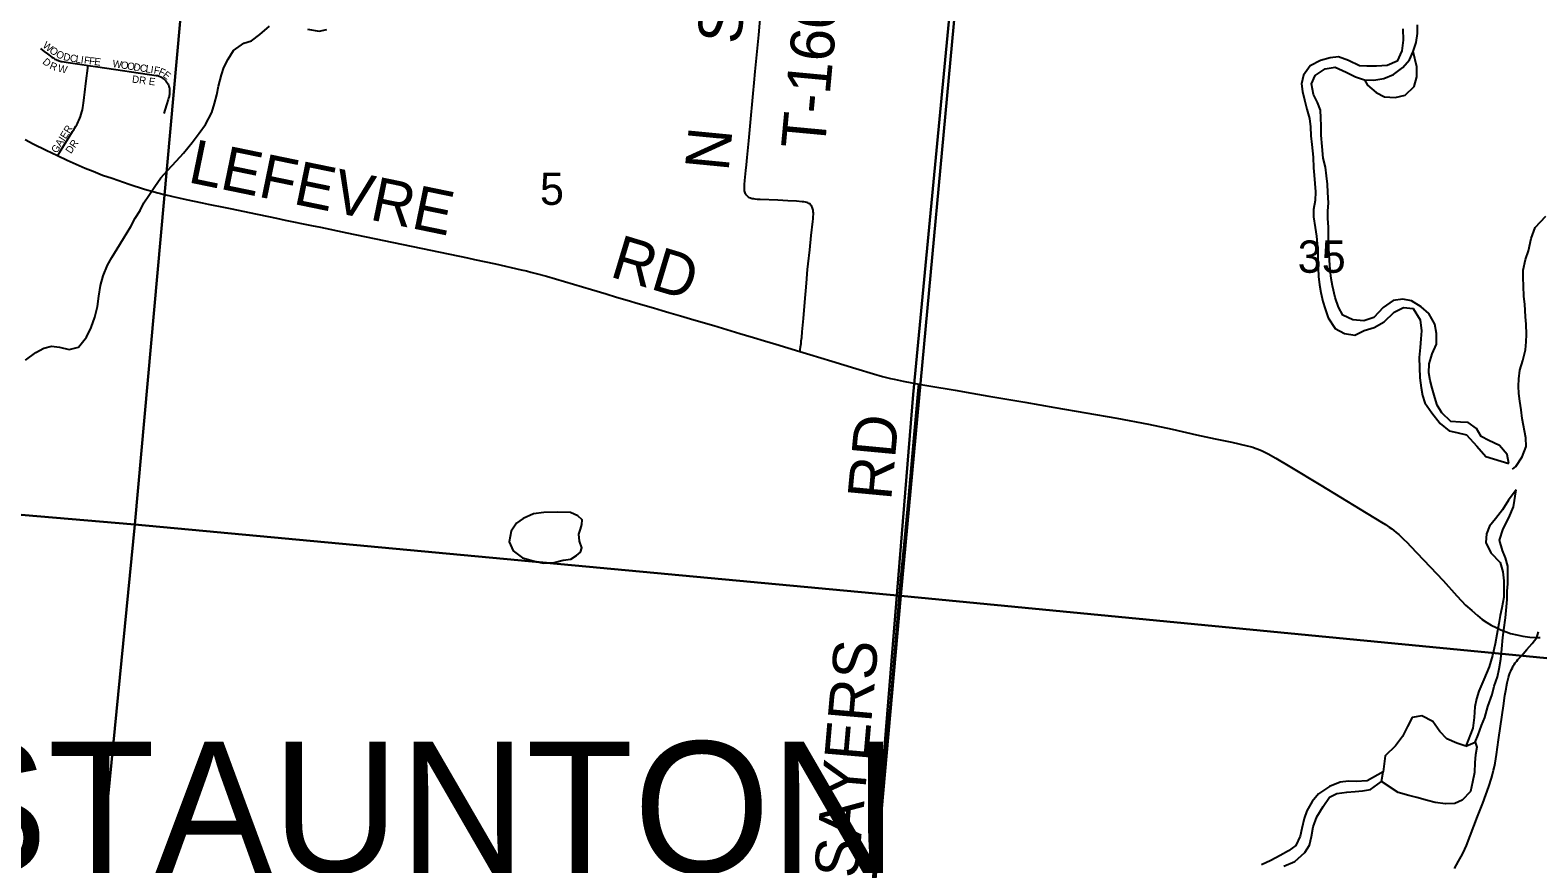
# Model space of a CAD drawing. Extents: x 0 to 680, y 0 to 440.
# Drawn here: x 517.23 to 551.69, y 313.37 to 332.4 of the extents above; entities that cross this region are included whole.
import ezdxf

# ---------------------------------------------------------------- set-up
doc = ezdxf.new("R2010")
doc.units = 0
for name, color, linetype in [('GM_X_County_Road', 7, 'Continuous'), ('GM_X_County_Road_Text', 7, 'Continuous'), ('GM_X_Minor_Lake', 7, 'Continuous'), ('GM_X_Minor_River', 7, 'Continuous'), ('GM_X_Section', 7, 'Continuous'), ('GM_X_Section_Text', 7, 'Continuous'), ('GM_X_Township', 7, 'Continuous'), ('GM_X_Township_Road', 7, 'Continuous'), ('GM_X_Township_Road_Text', 7, 'Continuous'), ('GM_X_Township_Subdivision', 7, 'Continuous'), ('GM_X_Township_Subdivision_Text', 7, 'Continuous'), ('GM_X_Township_Text', 7, 'Continuous')]:
    doc.layers.add(name, color=color, linetype=linetype)

msp = doc.modelspace()

# ---------------------------------------------------------------- linework, layer by layer
at = {"layer": 'GM_X_County_Road'}
for points in [[(517.116, 329.907), (517.304, 329.809), (517.596, 329.666), (517.857, 329.542)], [(517.857, 329.542), (518.078, 329.437), (518.493, 329.252), (518.671, 329.18), (518.888, 329.096), (519.105, 329.02), (519.498, 328.886), (519.849, 328.776), (520.067, 328.713), (520.151, 328.69), (520.208, 328.675), (520.268, 328.66), (520.434, 328.618), (520.495, 328.604), (520.633, 328.573), (520.798, 328.536), (521.167, 328.457), (521.299, 328.43), (521.691, 328.352), (521.841, 328.321), (522.24, 328.239), (522.86, 328.108), (523.063, 328.065), (523.665, 327.943), (523.865, 327.901), (524.467, 327.774), (527.223, 327.205), (527.39, 327.169), (527.863, 327.067), (528.451, 326.934), (528.576, 326.904), (528.677, 326.879), (528.795, 326.848), (529.031, 326.786), (530.062, 326.48), (530.395, 326.382), (530.634, 326.309), (530.875, 326.238), (531.127, 326.165), (531.478, 326.059), (531.675, 326), (531.829, 325.955), (532.092, 325.88), (532.395, 325.788), (532.854, 325.657), (533.249, 325.538), (533.452, 325.479), (533.577, 325.441), (533.761, 325.384), (534.013, 325.311), (534.27, 325.233), (534.822, 325.066)], [(534.822, 325.066), (535.047, 324.998), (535.554, 324.847), (536.098, 324.68), (536.503, 324.554), (536.713, 324.495), (536.891, 324.45), (536.975, 324.431), (537.184, 324.386), (537.544, 324.32)], [(537.544, 324.32), (537.769, 324.284), (538.373, 324.18), (538.751, 324.116), (539.139, 324.046), (539.959, 323.905), (540.65, 323.787), (542.064, 323.542), (542.785, 323.407), (543.331, 323.288), (543.886, 323.164), (544.314, 323.074), (544.689, 322.992), (545.042, 322.914), (545.108, 322.895), (545.169, 322.878), (545.225, 322.858), (545.273, 322.842), (545.33, 322.818), (545.385, 322.794), (545.524, 322.727), (545.697, 322.632), (546.018, 322.442), (546.73, 322.011), (547.628, 321.464), (548.115, 321.169), (548.202, 321.113), (548.291, 321.057), (548.348, 321.014), (548.396, 320.977), (548.447, 320.935), (548.506, 320.886), (548.566, 320.83), (548.618, 320.781), (548.696, 320.703), (548.779, 320.619), (549.519, 319.836), (549.834, 319.489), (549.941, 319.373)], [(549.941, 319.373), (550.033, 319.272), (550.174, 319.148), (550.303, 319.037), (550.417, 318.947), (550.521, 318.877), (550.62, 318.819), (550.732, 318.764), (550.84, 318.707), (550.961, 318.66), (551.063, 318.628), (551.202, 318.592), (551.342, 318.564), (551.502, 318.544), (551.632, 318.533), (551.661, 318.533)], [(549.781, 313.257), (549.872, 313.425), (549.961, 313.584), (550.019, 313.701), (550.057, 313.783), (550.31, 314.445), (550.427, 314.748), (550.568, 315.128), (550.626, 315.319), (550.65, 315.408), (550.672, 315.503), (550.692, 315.589), (550.709, 315.663), (550.743, 315.858), (550.79, 316.195), (550.905, 317.03), (550.916, 317.094), (550.933, 317.213), (550.959, 317.362), (550.971, 317.412), (550.988, 317.496), (551.018, 317.623), (551.034, 317.673), (551.047, 317.716), (551.066, 317.762), (551.084, 317.806), (551.103, 317.844), (551.123, 317.883), (551.146, 317.918), (551.169, 317.955), (551.203, 317.997), (551.23, 318.03), (551.272, 318.076), (551.311, 318.118), (551.437, 318.256), (551.554, 318.4), (551.661, 318.533)], [(551.661, 318.533), (551.68, 318.587), (551.704, 318.665)], [(551.661, 318.533), (551.74, 318.531)]]:
    msp.add_lwpolyline(points, dxfattribs=at)
at = {"layer": 'GM_X_Minor_Lake'}
for points in [[(529.582, 321.385), (529.288, 321.398), (528.973, 321.392), (528.732, 321.357), (528.502, 321.249), (528.346, 321.146), (528.228, 320.961), (528.175, 320.715), (528.271, 320.512), (528.481, 320.353), (528.727, 320.281), (528.953, 320.235), (529.208, 320.243), (529.41, 320.298)], [(529.41, 320.298), (529.591, 320.321), (529.72, 320.405), (529.808, 320.483), (529.837, 320.583), (529.787, 320.731), (529.771, 320.892), (529.807, 321.005), (529.843, 321.111), (529.845, 321.218), (529.747, 321.314), (529.582, 321.385)]]:
    msp.add_lwpolyline(points, dxfattribs=at)
at = {"layer": 'GM_X_Minor_River'}
for points in [[(517.124, 324.87), (517.362, 325.045), (517.545, 325.141), (517.72, 325.184), (517.9, 325.166), (518.126, 325.108), (518.341, 325.163), (518.521, 325.393), (518.626, 325.611), (518.712, 325.85), (518.771, 326.096), (518.803, 326.329), (518.842, 326.569), (518.901, 326.795), (519, 327.04), (519.098, 327.212), (519.223, 327.41), (519.369, 327.647), (519.535, 327.917), (519.633, 328.109), (519.745, 328.287), (519.829, 328.459), (519.946, 328.63), (520.085, 328.834), (520.217, 329.032), (520.368, 329.202), (520.573, 329.418), (520.738, 329.595), (520.937, 329.838), (521.096, 330.048), (521.241, 330.246), (521.381, 330.523), (521.446, 330.729), (521.498, 330.929), (521.536, 331.128), (521.602, 331.381), (521.659, 331.554), (521.757, 331.739), (521.876, 331.943), (522.114, 332.105), (522.289, 332.161), (522.479, 332.304), (522.704, 332.493)], [(546.899, 327.654), (546.899, 327.908), (546.883, 328.102), (546.887, 328.27), (546.898, 328.457), (546.89, 328.697), (546.881, 328.885), (546.859, 329.079), (546.83, 329.274), (546.781, 329.482), (546.754, 329.744), (546.733, 330.005), (546.732, 330.219), (546.729, 330.4), (546.72, 330.574), (546.65, 330.75), (546.561, 330.932), (546.513, 331.181), (546.598, 331.366), (546.822, 331.522), (547.057, 331.556), (547.302, 331.444), (547.52, 331.338), (547.726, 331.273), (547.939, 331.262), (548.167, 331.297), (548.39, 331.392), (548.601, 331.554), (548.753, 331.725), (548.837, 331.917), (548.902, 332.122), (548.934, 332.329), (548.938, 332.523)], [(523.572, 332.426), (523.839, 332.379), (524.013, 332.422)], [(548.602, 332.437), (548.609, 332.176), (548.577, 331.929), (548.471, 331.698), (548.241, 331.596), (548, 331.581), (547.78, 331.58), (547.613, 331.59), (547.361, 331.71), (547.129, 331.795), (546.941, 331.773), (546.719, 331.711), (546.482, 331.589), (546.33, 331.379), (546.286, 331.179), (546.308, 331.005), (546.351, 330.81), (546.406, 330.601), (546.468, 330.386), (546.49, 330.198), (546.499, 329.991), (546.521, 329.796), (546.548, 329.501), (546.562, 329.26), (546.578, 329.093), (546.587, 328.905), (546.603, 328.711), (546.598, 328.517), (546.56, 328.31), (546.556, 328.137), (546.597, 327.895), (546.626, 327.7)], [(547.726, 331.273), (547.79, 331.151), (547.993, 330.98), (548.185, 330.882), (548.425, 330.863), (548.654, 330.918), (548.859, 331.114), (548.917, 331.34), (548.923, 331.567), (548.837, 331.917)], [(551.104, 322.381), (551.179, 322.44), (551.331, 322.657), (551.417, 322.896), (551.408, 323.096), (551.331, 323.533), (551.302, 323.734), (551.273, 323.929), (551.251, 324.103), (551.241, 324.271), (551.252, 324.444), (551.277, 324.638), (551.342, 324.857), (551.401, 325.103), (551.419, 325.283), (551.423, 325.457), (551.415, 325.691), (551.405, 325.858), (551.385, 326.146), (551.369, 326.321), (551.361, 326.568), (551.352, 326.749), (551.349, 326.923), (551.402, 327.169), (551.473, 327.362), (551.533, 327.648), (551.626, 327.9), (551.866, 328.155)], [(546.626, 327.7), (546.642, 327.526), (546.658, 327.358), (546.661, 327.165), (546.663, 326.97), (546.672, 326.776), (546.694, 326.589), (546.724, 326.414), (546.772, 326.206), (546.822, 326.037), (546.891, 325.835), (547.052, 325.591), (547.27, 325.479), (547.503, 325.44), (547.72, 325.542), (547.942, 325.61), (548.172, 325.739), (548.405, 325.967), (548.615, 326.07), (548.835, 326.044), (548.996, 325.787), (549.03, 325.538), (549.013, 325.352), (548.995, 325.158), (548.976, 324.931), (548.992, 324.463), (549.02, 324.235), (549.05, 324.06), (549.106, 323.892), (549.261, 323.667), (549.45, 323.422), (549.66, 323.257), (549.833, 323.213), (550.059, 323.161), (550.293, 322.901), (550.495, 322.669), (551.02, 322.51)], [(551.02, 322.51), (550.985, 322.712), (550.809, 322.916), (550.564, 323.029), (550.392, 323.126), (550.283, 323.303), (550.092, 323.441), (549.918, 323.452), (549.698, 323.463), (549.495, 323.662), (549.386, 323.838), (549.329, 324.013), (549.274, 324.229), (549.225, 324.404), (549.195, 324.578), (549.2, 324.786), (549.272, 325.011), (549.371, 325.236), (549.37, 325.477), (549.335, 325.692), (549.193, 325.936), (549.023, 326.087), (548.799, 326.226), (548.599, 326.264), (548.378, 326.229), (548.153, 326.067), (547.934, 325.844), (547.712, 325.769), (547.458, 325.789), (547.233, 325.894), (547.13, 326.077), (547.055, 326.299), (546.994, 326.562), (546.965, 326.729), (546.943, 326.931), (546.928, 327.152), (546.907, 327.42), (546.899, 327.654)], [(550.041, 316.053), (550.257, 316.141), (550.322, 316.314), (550.4, 316.526), (550.471, 316.705), (550.544, 316.957), (550.644, 317.229), (550.688, 317.422), (550.76, 317.634), (550.805, 317.821), (550.843, 318.04), (550.862, 318.274), (550.888, 318.534), (550.912, 318.708), (550.945, 318.981), (550.962, 319.154), (550.982, 319.401), (550.986, 319.595), (550.997, 319.762), (551.001, 319.936), (550.999, 320.163), (550.943, 320.352), (550.88, 320.521), (550.812, 320.756), (550.892, 321.015), (551.025, 321.266), (551.131, 321.518), (551.193, 321.904)], [(551.193, 321.904), (551.014, 321.668), (550.875, 321.45), (550.717, 321.246), (550.579, 321.076), (550.515, 320.903), (550.497, 320.703), (550.612, 320.466), (550.827, 320.248), (550.889, 320.032), (550.911, 319.831), (550.907, 319.657), (550.909, 319.457), (550.863, 319.21), (550.826, 319.037), (550.795, 318.857), (550.749, 318.604), (550.711, 318.391), (550.651, 318.125), (550.572, 317.866), (550.451, 317.575), (550.338, 317.31), (550.28, 317.13), (550.243, 316.951), (550.231, 316.71), (550.198, 316.464), (550.041, 316.053)], [(550.041, 316.053), (549.836, 316.124), (549.604, 316.217), (549.447, 316.387), (549.286, 316.618), (549.034, 316.744), (548.813, 316.709), (548.708, 316.498), (548.595, 316.273), (548.43, 316.056), (548.197, 315.834), (548.149, 315.467)], [(550.257, 316.141), (550.288, 316.027), (550.264, 315.854), (550.247, 315.68), (550.235, 315.453), (550.196, 315.227), (550.145, 315.014), (549.959, 314.817), (549.79, 314.741), (549.576, 314.733), (549.336, 314.765), (549.163, 314.809), (548.918, 314.881), (548.738, 314.926), (548.492, 314.992), (548.11, 315.248)], [(548.149, 315.467), (547.783, 315.262), (547.535, 315.248), (547.355, 315.252), (547.167, 315.229), (546.924, 315.128), (546.673, 314.96), (546.528, 314.789), (546.41, 314.578), (546.345, 314.399), (546.293, 314.173), (546.256, 314), (546.157, 313.781), (545.987, 313.658), (545.798, 313.555), (545.581, 313.44), (545.371, 313.345)], [(545.879, 313.313), (546.129, 313.421), (546.361, 313.623), (546.465, 313.794), (546.516, 313.987), (546.555, 314.207), (546.634, 314.439), (546.78, 314.676), (546.925, 314.887), (547.094, 314.97), (547.322, 315.005), (547.51, 315.014), (547.677, 315.03), (547.865, 315.066), (548.11, 315.248), (548.149, 315.467)]]:
    msp.add_lwpolyline(points, dxfattribs=at)
at = {"layer": 'GM_X_Section'}
for points in [[(503.581, 339.978), (521.179, 338.368), (519.621, 321.116), (504.12, 322.434)], [(504.12, 322.434), (519.621, 321.116), (517.921, 303.72)]]:
    msp.add_lwpolyline(points, dxfattribs=at)
for points in [[(521.179, 338.368), (538.755, 336.998), (537.132, 319.487), (519.621, 321.116)], [(538.755, 336.998), (556.283, 335.589), (554.895, 317.774), (537.132, 319.487)], [(519.621, 321.116), (537.132, 319.487), (535.562, 301.942), (526.891, 302.965), (517.921, 303.72)], [(537.132, 319.487), (554.895, 317.774), (553.358, 300.575), (535.562, 301.942)]]:
    msp.add_lwpolyline(points, close=True, dxfattribs=at)
at = {"layer": 'GM_X_Township'}
msp.add_lwpolyline([(530.949, 249.248), (534.752, 292.602), (536.249, 310.407), (536.634, 314.536), (537.414, 324.084), (538.661, 337.15), (538.92, 340.027), (541.015, 362.816), (542.046, 374.328), (543.319, 389.158)], dxfattribs=at)
msp.add_lwpolyline([(583.052, 244.654), (583.052, 332.964), (582.861, 332.98), (573.829, 333.802), (556.214, 335.657), (538.661, 337.15), (537.414, 324.084), (536.634, 314.536), (536.249, 310.407), (534.752, 292.602), (530.949, 249.248), (541.823, 248.323)], close=True, dxfattribs=at)
at = {"layer": 'GM_X_Township_Road'}
for points in [[(534.822, 325.066), (534.828, 325.103), (534.838, 325.173), (534.848, 325.245), (534.855, 325.31), (534.864, 325.388), (534.876, 325.514), (534.904, 325.822), (534.933, 326.19), (534.971, 326.627), (534.999, 326.937), (535.012, 327.07), (535.046, 327.389), (535.083, 327.714), (535.117, 328.034), (535.123, 328.096), (535.129, 328.152), (535.13, 328.195), (535.13, 328.229), (535.129, 328.258), (535.124, 328.291), (535.117, 328.318), (535.112, 328.341), (535.104, 328.36), (535.096, 328.379), (535.086, 328.396), (535.068, 328.418), (535.049, 328.434), (535.026, 328.447), (535.004, 328.458), (534.98, 328.467), (534.949, 328.475), (534.913, 328.481), (534.871, 328.486), (534.744, 328.496), (534.547, 328.507), (534.319, 328.521), (533.913, 328.536), (533.847, 328.539), (533.802, 328.543), (533.766, 328.548), (533.735, 328.554), (533.712, 328.56), (533.691, 328.567), (533.67, 328.576), (533.649, 328.587), (533.631, 328.603), (533.614, 328.619), (533.602, 328.634), (533.591, 328.651), (533.58, 328.668), (533.57, 328.69), (533.564, 328.711), (533.56, 328.735), (533.557, 328.763), (533.557, 328.802), (533.557, 328.841), (533.559, 328.881), (533.566, 328.968), (533.586, 329.198), (533.6, 329.328), (533.614, 329.493), (533.653, 329.88), (533.685, 330.211), (533.756, 330.957), (533.779, 331.204), (533.803, 331.459), (533.847, 331.913), (533.882, 332.296), (533.932, 332.829)], [(536.451, 312.159), (536.562, 313.403), (536.609, 313.916), (536.645, 314.352), (536.661, 314.548), (536.758, 315.539), (536.811, 316.117), (536.84, 316.455), (536.889, 317.023), (536.962, 317.874), (537.011, 318.496), (537.092, 319.435), (537.131, 319.904), (537.212, 320.734), (537.311, 321.79), (537.382, 322.576), (537.452, 323.339), (537.505, 323.924), (537.528, 324.178), (537.544, 324.32)]]:
    msp.add_lwpolyline(points, dxfattribs=at)
at = {"layer": 'GM_X_Township_Subdivision'}
for points in [[(517.47, 331.983), (517.517, 331.945), (517.556, 331.914), (517.627, 331.86), (517.729, 331.788), (517.756, 331.77), (517.78, 331.754), (517.798, 331.744), (517.823, 331.732), (517.843, 331.722), (517.862, 331.715), (517.879, 331.709), (517.896, 331.703), (517.917, 331.697), (517.939, 331.691), (517.963, 331.687), (518.013, 331.678), (518.099, 331.664), (518.37, 331.624), (518.56, 331.597)], [(517.857, 329.542), (517.902, 329.612), (518.204, 330.09), (518.236, 330.142), (518.257, 330.176), (518.276, 330.208), (518.297, 330.245), (518.313, 330.272), (518.332, 330.31), (518.347, 330.34), (518.37, 330.392), (518.384, 330.43), (518.401, 330.485), (518.415, 330.535), (518.427, 330.584), (518.437, 330.635), (518.445, 330.684), (518.454, 330.744), (518.461, 330.795), (518.469, 330.864), (518.483, 330.991), (518.504, 331.186), (518.56, 331.597)], [(518.56, 331.597), (518.781, 331.564), (520.113, 331.372), (520.141, 331.366), (520.162, 331.361), (520.183, 331.354), (520.218, 331.337), (520.247, 331.32), (520.267, 331.307), (520.28, 331.297), (520.293, 331.286), (520.31, 331.271), (520.333, 331.246), (520.352, 331.224), (520.37, 331.196), (520.385, 331.171), (520.392, 331.154), (520.401, 331.127), (520.405, 331.114), (520.41, 331.092), (520.413, 331.079), (520.416, 331.057), (520.417, 331.04), (520.419, 331.011), (520.419, 330.988), (520.418, 330.965), (520.415, 330.938), (520.411, 330.912), (520.406, 330.888), (520.395, 330.849), (520.387, 330.819), (520.35, 330.702), (520.288, 330.501)]]:
    msp.add_lwpolyline(points, dxfattribs=at)

# ---------------------------------------------------------------- texts
at = {"layer": 'GM_X_County_Road_Text'}
for s, rotation, p in [('LEFEVRE', 348.3841, (520.812, 328.936)), ('RD', 343.2097, (530.451, 326.783))]:
    msp.add_text(s, height=1.0014, rotation=rotation, dxfattribs=at).set_placement(p)
at = {"layer": 'GM_X_Section_Text'}
for s, height, p in [('5', 0.738, (528.882, 328.414)), ('35', 0.7377, (546.198, 326.863))]:
    msp.add_text(s, height=height, rotation=0, dxfattribs=at).set_placement(p)
at = {"layer": 'GM_X_Township_Road_Text'}
for s, height, rotation, p in [('SAYERS', 1.0014, 84.7098, (533.469, 332.068)), ('T-160', 1.0014, 84.6862, (535.387, 329.657)), ('N', 1.001, 84.4715, (533.19, 329.162)), ('RD', 1.0014, 84.6295, (536.905, 321.649)), ('SAYERS', 1.0014, 85.0077, (536.142, 313.018))]:
    msp.add_text(s, height=height, rotation=rotation, dxfattribs=at).set_placement(p)
at = {"layer": 'GM_X_Township_Subdivision_Text'}
for s, height, rotation, p in [('W', 0.167, 322.5349, (517.505, 332.026)), ('O', 0.167, 322.5372, (517.657, 331.91)), ('O', 0.167, 334.4223, (517.806, 331.801)), ('D', 0.167, 347.9709, (517.979, 331.724)), ('C', 0.167, 350.3969, (518.13, 331.692)), ('L', 0.167, 350.9864, (518.262, 331.669)), ('I', 0.167, 352.1545, (518.382, 331.65)), ('F', 0.167, 352.602, (518.456, 331.64)), ('F', 0.167, 352.6658, (518.573, 331.625)), ('D', 0.167, 318.4645, (517.5, 331.66)), ('R', 0.167, 338.5259, (517.663, 331.53)), ('W', 0.167, 347.8286, (517.856, 331.46)), ('E', 0.167, 352.6581, (518.689, 331.61)), ('W', 0.167, 351.1541, (519.106, 331.563)), ('O', 0.167, 351.1589, (519.295, 331.534)), ('O', 0.167, 351.1342, (519.44, 331.511)), ('D', 0.167, 351.1715, (519.585, 331.488)), ('C', 0.167, 351.1486, (519.73, 331.466)), ('L', 0.167, 351.1396, (519.861, 331.445)), ('I', 0.167, 351.1747, (519.977, 331.427)), ('F', 0.167, 349.9224, (520.048, 331.416)), ('F', 0.167, 335.1943, (520.153, 331.399)), ('E', 0.167, 321.3487, (520.251, 331.355)), ('DR E', 0.1669, 352.6443, (519.554, 331.208)), ('GAIER', 0.1669, 57.8483, (517.841, 329.581)), ('DR', 0.1669, 55.5013, (518.164, 329.568))]:
    msp.add_text(s, height=height, rotation=rotation, dxfattribs=at).set_placement(p)
at = {"layer": 'GM_X_Township_Text'}
msp.add_text('STAUNTON', height=3.0041, rotation=0, dxfattribs=at).set_placement((514.951, 313.154))

doc.saveas('drawing.dxf')
